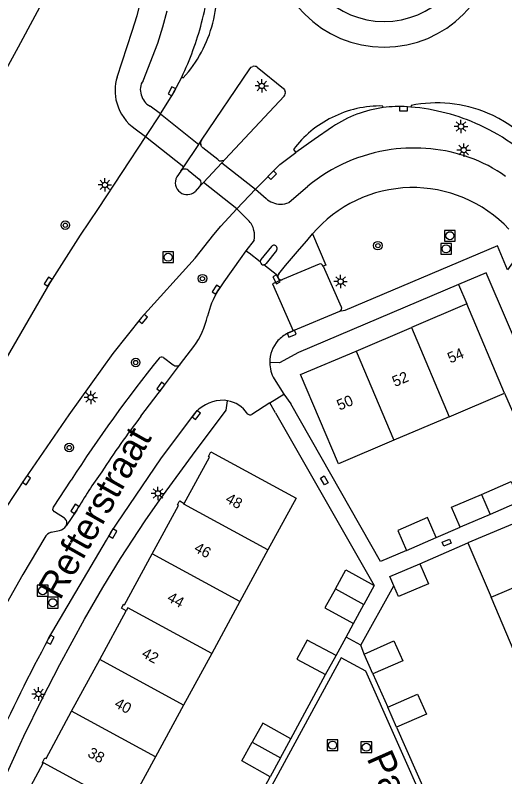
# Model space of a CAD drawing. Extents: x 136000 to 138005, y 398500 to 400500.
# Drawn here: x 137340.7 to 137386.2, y 399761.3 to 399832.1 of the extents above; entities that cross this region are included whole.
import ezdxf

# ---------------------------------------------------------------- set-up
doc = ezdxf.new("R2010")
doc.units = 0
for name, color, linetype in [('gg-afsc-hekwerk', 7, 'Continuous'), ('gg-afsc-muur', 7, 'Continuous'), ('gg-anno-huisnummerreeks BGT', 7, 'Continuous'), ('gg-anno-openbare ruimte label', 7, 'Continuous'), ('gg-bbg-bijgebouw', 7, 'Continuous'), ('gg-bbg-hoofdgebouw', 7, 'Continuous'), ('gg-bbg-tussenscheiding', 7, 'Continuous'), ('gg-knt-verharding', 7, 'Continuous'), ('gg-knt-verharding nz', 7, 'Continuous'), ('gt-grn-groengrens', 7, 'Continuous'), ('gt-symb-boom', 7, 'Continuous'), ('gt-symb-kolk', 7, 'Continuous'), ('gt-symb-kolk center center', 7, 'Continuous'), ('gt-symb-lichtmast', 7, 'Continuous'), ('gt-symb-rioolschacht', 7, 'Continuous'), ('gx-grn-maaiveld', 7, 'Continuous')]:
    doc.layers.add(name, color=color, linetype=linetype)

# ---------------------------------------------------------------- blocks, each defined once
blk = doc.blocks.new('gt0-KOLKCC')
at = {"layer": 'gt-symb-kolk center center'}
blk.add_lwpolyline([(-0.375, 0.2), (0.375, 0.2), (0.375, -0.2), (-0.375, -0.2)], close=True, dxfattribs=at)
blk = doc.blocks.new('gt0-RS')
at = {"layer": 'gt-symb-rioolschacht'}
blk.add_lwpolyline([(-0.5, -0.5), (0.5, -0.5), (0.5, 0.5), (-0.5, 0.5)], close=True, dxfattribs=at)
blk.add_circle((0, 0), 0.375, dxfattribs=at)
blk = doc.blocks.new('gt0-LMAST')
at = {"layer": 'gt-symb-lichtmast'}
for p, q in [((-0.182, 0.173), (-0.447, 0.438)), ((-0.005, 0.246), (-0.005, 0.621)), ((0.172, 0.173), (0.437, 0.438)), ((-0.255, -0.004), (-0.63, -0.004)), ((-0.182, -0.181), (-0.447, -0.446)), ((-0.005, -0.254), (-0.005, -0.629)), ((0.437, -0.446), (0.172, -0.181)), ((0.245, -0.004), (0.62, -0.004))]:
    blk.add_line(p, q, dxfattribs=at)
blk.add_circle((-0.005, -0.004), 0.25, dxfattribs=at)
blk = doc.blocks.new('gt0-KOLK')
at = {"layer": 'gt-symb-kolk'}
blk.add_lwpolyline([(0, 0), (0.375, 0), (0.375, 0.4), (-0.375, 0.4), (-0.375, 0), (0, 0)], dxfattribs=at)
blk = doc.blocks.new('gt0-BOOM')
at = {"layer": 'gt-symb-boom'}
for radius in [0.4, 0.2]:
    blk.add_circle((0, 0), radius, dxfattribs=at)

msp = doc.modelspace()

# ---------------------------------------------------------------- linework, layer by layer
at = {"layer": 'gg-afsc-hekwerk'}
for p, q in [((137364.939, 399795.179), (137374.116, 399779.131)), ((137379.878, 399783.582), (137382.106, 399784.542)), ((137378.352, 399781.141), (137382.822, 399783.078)), ((137372.859, 399773.571), (137375.935, 399779.105)), ((137371.486, 399774.323), (137372.182, 399775.594)), ((137370.553, 399772.619), (137371.486, 399774.323)), ((137373.173, 399772.757), (137372.859, 399773.571))]:
    msp.add_line(p, q, dxfattribs=at)
msp.add_lwpolyline([(137377.103, 399782.38), (137374.678, 399781.37), (137366.348, 399796.013)], dxfattribs=at)
at = {"layer": 'gg-afsc-muur'}
msp.add_line((137386.234, 399797.006), (137390.116, 399787.966), dxfattribs=at)
at = {"layer": 'gg-bbg-bijgebouw'}
for p, q in [((137387.639, 399786.931), (137384.873, 399785.737)), ((137384.873, 399785.737), (137382.106, 399784.542)), ((137379.878, 399783.582), (137379.071, 399785.445)), ((137377.103, 399782.38), (137379.878, 399783.582)), ((137374.116, 399779.131), (137373.149, 399777.363)), ((137372.182, 399775.594), (137373.149, 399777.363)), ((137366.911, 399772.267), (137369.591, 399770.843)), ((137369.591, 399770.843), (137370.553, 399772.619)), ((137373.992, 399770.901), (137373.173, 399772.757)), ((137376.176, 399765.951), (137375.357, 399767.809)), ((137365.397, 399763.121), (137366.357, 399764.887)), ((137365.397, 399763.121), (137364.437, 399761.355))]:
    msp.add_line(p, q, dxfattribs=at)
for points in [[(137384.07, 399787.597), (137386.837, 399788.789), (137387.639, 399786.931)], [(137382.106, 399784.542), (137381.302, 399786.404), (137384.07, 399787.597)], [(137379.071, 399785.445), (137376.294, 399784.242), (137377.103, 399782.38)], [(137375.935, 399779.105), (137375.572, 399779.959), (137378.352, 399781.141)], [(137378.352, 399781.141), (137379.147, 399779.271), (137376.367, 399778.089), (137375.935, 399779.105)], [(137370.493, 399778.815), (137371.456, 399780.585), (137374.116, 399779.131)], [(137370.493, 399778.815), (137369.529, 399777.044), (137372.182, 399775.594)], [(137370.553, 399772.619), (137367.859, 399774.051), (137366.911, 399772.267)], [(137373.173, 399772.757), (137375.932, 399773.974), (137376.756, 399772.12), (137373.992, 399770.901)], [(137375.357, 399767.809), (137378.129, 399769.031), (137378.954, 399767.176), (137376.176, 399765.951)], [(137366.357, 399764.887), (137363.739, 399766.334), (137362.767, 399764.575)], [(137364.437, 399761.355), (137361.795, 399762.815), (137362.767, 399764.575)]]:
    msp.add_lwpolyline(points, dxfattribs=at)
at = {"layer": 'gg-bbg-hoofdgebouw'}
for p, q in [((137382.708, 399805.296), (137377.56, 399803.107)), ((137386.234, 399797.006), (137382.708, 399805.296)), ((137372.413, 399800.917), (137377.56, 399803.107)), ((137381.087, 399794.814), (137386.234, 399797.006)), ((137381.087, 399794.814), (137375.941, 399792.622)), ((137391.091, 399786.598), (137382.822, 399783.078)), ((137382.822, 399783.078), (137384.975, 399778.033)), ((137364.224, 399782.435), (137361.611, 399777.628)), ((137387.128, 399772.989), (137384.975, 399778.033)), ((137361.611, 399777.628), (137358.997, 399772.82)), ((137348.585, 399772.252), (137351.038, 399776.769)), ((137345.973, 399767.444), (137348.585, 399772.252)), ((137358.997, 399772.82), (137356.384, 399768.013)), ((137356.384, 399768.013), (137353.77, 399763.205)), ((137353.77, 399763.205), (137351.156, 399758.397)), ((137340.746, 399757.828), (137343.338, 399762.599))]:
    msp.add_line(p, q, dxfattribs=at)
for points in [[(137375.941, 399792.622), (137370.794, 399790.43), (137367.265, 399798.728), (137372.413, 399800.917)], [(137356.426, 399786.756), (137358.798, 399791.056), (137358.696, 399791.109), (137358.929, 399791.557), (137366.838, 399787.243), (137364.224, 399782.435)], [(137355.977, 399786.919), (137356.018, 399786.99), (137356.426, 399786.756)], [(137353.46, 399782.059), (137355.902, 399786.558), (137355.803, 399786.615), (137355.977, 399786.919)], [(137350.755, 399777.301), (137350.802, 399777.387), (137350.896, 399777.335), (137353.46, 399782.059)], [(137351.038, 399776.769), (137350.596, 399777.011), (137350.755, 399777.301)], [(137343.259, 399762.69), (137343.489, 399763.111), (137343.589, 399763.056), (137345.973, 399767.444)], [(137343.338, 399762.599), (137343.239, 399762.653), (137343.259, 399762.69)]]:
    msp.add_lwpolyline(points, dxfattribs=at)
at = {"layer": 'gg-bbg-tussenscheiding'}
for p, q in [((137377.56, 399803.107), (137381.087, 399794.814)), ((137372.413, 399800.917), (137375.941, 399792.622)), ((137384.07, 399787.597), (137384.873, 399785.737)), ((137361.611, 399777.628), (137353.46, 399782.059)), ((137370.493, 399778.815), (137373.149, 399777.363)), ((137356.384, 399768.013), (137348.585, 399772.252)), ((137353.77, 399763.205), (137345.973, 399767.444)), ((137362.767, 399764.575), (137365.397, 399763.121))]:
    msp.add_line(p, q, dxfattribs=at)
for points in [[(137364.224, 399782.435), (137356.392, 399786.693), (137356.426, 399786.756)], [(137384.975, 399778.033), (137393.144, 399781.52), (137393.122, 399781.57)], [(137358.997, 399772.82), (137351.197, 399777.061), (137351.038, 399776.769)], [(137351.156, 399758.397), (137343.358, 399762.636), (137343.338, 399762.599)]]:
    msp.add_lwpolyline(points, dxfattribs=at)
at = {"layer": 'gg-knt-verharding'}
for p, q in [((137356.21, 399826.388), (137356.351, 399826.315)), ((137365.739, 399824.616), (137360.251, 399818.74)), ((137354.248, 399822.962), (137353.268, 399823.669)), ((137374.94, 399823.546), (137374.916, 399823.692)), ((137377.502, 399823.599), (137377.185, 399823.623)), ((137377.53, 399823.733), (137377.502, 399823.599)), ((137351.892, 399821.562), (137352.855, 399820.848)), ((137352.855, 399820.848), (137348.441, 399814.178)), ((137366.602, 399819.652), (137366.805, 399819.373)), ((137356.12, 399817.64), (137355.754, 399817.101)), ((137357.861, 399816.202), (137357.448, 399815.748)), ((137366.182, 399814.722), (137367.942, 399816.243)), ((137363.073, 399815.97), (137364.045, 399815.102)), ((137361.347, 399814.124), (137362.398, 399813.086)), ((137362.942, 399811.218), (137362.178, 399810.22)), ((137363.514, 399809.199), (137362.481, 399810.003)), ((137365.144, 399807.906), (137363.85, 399808.934)), ((137368.989, 399809.002), (137365.587, 399807.553)), ((137371.382, 399804.677), (137370.866, 399804.607)), ((137370.866, 399804.607), (137366.569, 399802.802)), ((137356.103, 399799.714), (137357.325, 399801.327)), ((137354.502, 399800.315), (137355.4, 399799.649)), ((137364.81, 399798.33), (137365.688, 399796.91)), ((137364.401, 399796.116), (137365.688, 399796.91)), ((137365.688, 399796.91), (137366.348, 399796.013)), ((137360.475, 399796.303), (137360.15, 399796.342)), ((137364.401, 399796.116), (137362.74, 399795.026)), ((137364.939, 399795.179), (137364.401, 399796.116)), ((137344.078, 399784.071), (137344.838, 399784.248)), ((137366.357, 399764.887), (137369.591, 399770.843)), ((137373.992, 399770.901), (137375.357, 399767.809)), ((137376.176, 399765.951), (137378.924, 399759.745)), ((137361.208, 399755.392), (137364.437, 399761.355))]:
    msp.add_line(p, q, dxfattribs=at)
for points in [[(137350.192, 399826.384), (137351.606, 399830.659), (137352.06, 399832.114), (137352.446, 399833.589)], [(137352.608, 399826.046), (137353.99, 399829.548), (137354.445, 399831.038), (137354.842, 399832.545)], [(137358.046, 399820.507), (137362.533, 399827.163), (137362.659, 399827.295), (137362.825, 399827.372)], [(137363.216, 399827.303), (137365.663, 399825.333), (137365.774, 399825.2), (137365.835, 399825.038)], [(137354.248, 399822.962), (137355.231, 399824.532), (137355.737, 399825.449), (137356.21, 399826.388)], [(137370.235, 399821.768), (137368.507, 399820.59), (137366.805, 399819.373)], [(137359.551, 399818.711), (137358.18, 399819.816), (137358.054, 399819.94), (137357.979, 399820.1)], [(137363.073, 399815.97), (137365.318, 399818.261), (137366.805, 399819.373)], [(137360.251, 399818.74), (137360.108, 399818.635), (137359.937, 399818.587)], [(137356.801, 399817.729), (137357.843, 399816.904), (137357.955, 399816.748), (137357.999, 399816.56), (137357.966, 399816.367), (137357.861, 399816.202)], [(137348.441, 399814.178), (137346.764, 399811.687), (137343.957, 399807.261), (137338.799, 399798.413), (137334.546, 399791.311), (137330.904, 399785.079), (137328.498, 399780.402), (137326.19, 399775.733), (137322.123, 399766.315), (137318.903, 399757.669), (137317.297, 399752.666), (137315.145, 399745.764), (137312.081, 399737.011), (137309.148, 399729.339), (137305.148, 399719.904), (137302.522, 399714.222), (137297.565, 399704.373), (137297.434, 399704.173)], [(137357.443, 399809.546), (137359.208, 399811.756), (137359.857, 399812.527), (137361.347, 399814.124)], [(137365.23, 399808.085), (137365.868, 399808.86), (137367.171, 399810.395), (137367.837, 399811.148), (137368.361, 399811.807)], [(137368.361, 399811.807), (137369.592, 399808.896), (137369.369, 399808.802)], [(137364.554, 399810.63), (137363.577, 399809.425), (137363.523, 399809.318), (137363.514, 399809.199)], [(137388.172, 399810.472), (137387.736, 399809.868), (137387.597, 399809.972), (137386.498, 399808.464), (137385.579, 399810.703), (137371.382, 399804.677)], [(137362.178, 399810.22), (137361.629, 399809.503), (137360.109, 399807.337), (137359.578, 399806.508)], [(137362.481, 399810.003), (137362.417, 399810.053), (137362.178, 399810.22)], [(137365.02, 399810.265), (137364.054, 399809.048), (137363.964, 399808.971), (137363.85, 399808.934)], [(137357.443, 399809.546), (137352.475, 399804.028), (137349.804, 399800.695), (137345.702, 399794.998), (137341.62, 399789.028), (137339.837, 399786.314), (137338.347, 399783.671), (137335.356, 399778.25), (137333.766, 399775.385), (137331.951, 399771.825), (137330.668, 399769.076), (137329.45, 399766.33), (137328.217, 399763.357), (137325.905, 399757.558), (137325.572, 399756.589)], [(137369.369, 399808.802), (137371.041, 399805.015), (137371.066, 399804.924), (137371.045, 399804.779), (137370.97, 399804.685), (137370.866, 399804.607)], [(137392.722, 399789.069), (137384.519, 399808.192), (137381.942, 399807.096)], [(137381.942, 399807.096), (137367.057, 399800.768), (137365.286, 399799.835), (137364.39, 399799.846)], [(137366.059, 399802.574), (137366.347, 399802.715), (137366.569, 399802.802)], [(137336.023, 399751.77), (137337.946, 399756.875), (137339.71, 399761.085), (137341.178, 399764.383), (137341.522, 399765.111), (137343.234, 399768.599), (137344.875, 399771.79), (137347.177, 399775.992), (137348.877, 399778.942), (137350.515, 399781.625), (137352.819, 399785.136), (137354.173, 399787.082), (137357.209, 399791.253), (137360.34, 399795.418), (137360.475, 399796.303)], [(137343.831, 399774.187), (137349.219, 399783.35), (137349.629, 399784.061), (137354.259, 399790.897), (137357.396, 399795.092), (137357.54, 399795.271)], [(137345.303, 399785.375), (137344.37, 399785.976), (137344.239, 399786.172), (137344.241, 399786.312), (137344.278, 399786.395), (137345.922, 399788.914)], [(137343.467, 399783.595), (137341.447, 399780.137), (137339.364, 399776.451), (137336.944, 399771.819), (137336.17, 399770.257)], [(137344.219, 399694.108), (137345.594, 399696.727), (137345.746, 399697.155), (137348.696, 399706.353), (137351.205, 399713.998), (137353.709, 399715.088), (137385.95, 399729.37), (137390.875, 399731.562), (137381.907, 399751.837), (137373.339, 399771.166), (137371.025, 399772.411), (137355.931, 399744.625), (137347.832, 399719.765), (137343.965, 399707.857), (137341.19, 399699.351), (137341.071, 399699.014), (137339.756, 399696.499)]]:
    msp.add_lwpolyline(points, dxfattribs=at)
for centre, radius, start, end in [((137375.024, 399839.591), 10.431, 180.00549, 0.00549), ((137375.027, 399839.565), 8.015, 180.01072, 0.01072), ((137331.167, 399838.414), 27.784, 345.43297, 357.37612), ((137347.491, 399834.375), 11.979, 345.63761, 13.42623), ((137331.063, 399838.465), 27.897, 334.34748, 345.38526), ((137347.546, 399834.349), 11.92, 317.62111, 345.69416), ((137362.943, 399826.898), 0.488, 56.0058, 103.97824), ((137354.329, 399825.136), 4.321, 163.20792, 195.55433), ((137353.825, 399825.221), 1.47, 145.86135, 199.38404), ((137354.024, 399825.115), 1.632, 193.53246, 242.38136), ((137365.314, 399824.935), 0.531, 323.13237, 11.23562), ((137354.332, 399825.13), 4.323, 195.47292, 235.63384), ((137379.977, 399812.045), 11.942, 67.0358, 101.82409), ((137374.664, 399813.846), 9.849, 88.53258, 117.06025), ((137376.446, 399812.448), 11.2, 97.72559, 123.67715), ((137376.444, 399812.459), 11.188, 86.20292, 97.72586), ((137375.878, 399804.362), 19.306, 65.34145, 85.17317), ((137374.43, 399813.843), 9.748, 115.8276, 143.42062), ((137379.99, 399812.029), 11.951, 22.11509, 67.12323), ((137375.919, 399804.47), 19.189, 42.70022, 65.32003), ((137358.466, 399820.229), 0.504, 146.49071, 194.813), ((137377.798, 399804.307), 15.479, 97.88265, 129.54779), ((137377.811, 399804.333), 15.456, 70.59124, 97.94389), ((137378.549, 399806.397), 13.264, 54.14596, 70.63579), ((137359.887, 399819.094), 0.51, 228.7478, 275.63364), ((137356.498, 399817.373), 0.462, 98.03273, 144.75232), ((137356.502, 399817.366), 0.47, 50.54461, 98.47142), ((137356.702, 399816.552), 1.096, 149.95323, 233.65049), ((137377.689, 399803.849), 12.261, 43.13949, 139.53122), ((137356.703, 399816.553), 1.096, 233.61331, 312.7873), ((137365.405, 399816.567), 1.999, 227.12572, 269.41898), ((137365.413, 399816.565), 1.997, 269.21004, 292.66232), ((137360.935, 399811.649), 2.05, 13.58287, 44.47538), ((137360.917, 399811.644), 2.069, 348.13032, 13.6267), ((137364.79, 399810.452), 0.296, 320.83669, 143.02282), ((137363.816, 399809.236), 0.304, 187.01906, 276.45592), ((137369.075, 399808.704), 0.31, 18.42393, 106.05898), ((137365.469, 399807.86), 0.329, 171.90256, 290.99898), ((137365.468, 399807.86), 0.328, 136.70036, 171.97601), ((137365.581, 399802.673), 7.123, 147.42904, 167.93604), ((137350.986, 399805.922), 7.829, 324.0593, 347.00712), ((137368.361, 399798.534), 4.65, 119.67468, 133.63942), ((137367.449, 399799.879), 3.059, 138.66467, 180.60909), ((137457.159, 399717.261), 132.317, 141.16086, 147.2126), ((137354.337, 399800.068), 0.297, 56.24151, 144.14456), ((137367.456, 399799.879), 3.066, 180.61926, 210.35098), ((137355.721, 399800.013), 0.485, 228.61132, 321.95387), ((137360.039, 399792.897), 3.447, 88.1534, 136.46768), ((137359.977, 399793.541), 2.807, 34.23578, 79.77398), ((137362.582, 399795.374), 0.382, 221.63192, 294.40832), ((137345.042, 399784.955), 0.495, 326.13462, 58.18979), ((137344.708, 399785.088), 0.85, 278.80094, 331.2456), ((137344.366, 399783.071), 1.04, 106.06297, 149.77783), ((137480.908, 399699.649), 156.032, 151.4642, 159.80542)]:
    msp.add_arc(centre, radius, start, end, dxfattribs=at)
at = {"layer": 'gg-knt-verharding nz'}
for p, q in [((137354.248, 399822.962), (137352.855, 399820.848)), ((137354.248, 399822.962), (137357.792, 399820.127)), ((137352.855, 399820.848), (137356.401, 399818.045)), ((137357.792, 399820.127), (137358.046, 399820.507)), ((137356.401, 399818.045), (137357.792, 399820.127)), ((137359.939, 399818.409), (137358.232, 399816.596)), ((137360.251, 399818.74), (137359.939, 399818.409)), ((137359.939, 399818.409), (137363.073, 399815.97)), ((137356.12, 399817.64), (137356.401, 399818.045)), ((137358.232, 399816.596), (137357.861, 399816.202)), ((137361.347, 399814.124), (137358.232, 399816.596)), ((137361.347, 399814.124), (137363.073, 399815.97)), ((137346.443, 399786.142), (137345.453, 399784.679)), ((137372.859, 399773.571), (137371.486, 399774.323))]:
    msp.add_line(p, q, dxfattribs=at)
for points in [[(137365.587, 399807.553), (137364.639, 399807.157), (137366.569, 399802.802)], [(137352.42, 399794.857), (137354.425, 399797.485), (137356.103, 399799.714)]]:
    msp.add_lwpolyline(points, dxfattribs=at)
for centre, radius, start, end in [((137417.764, 399744.659), 82.399, 142.46797, 146.85963), ((137393.922, 399757.709), 55.341, 144.67795, 149.08466)]:
    msp.add_arc(centre, radius, start, end, dxfattribs=at)
at = {"layer": 'gt-grn-groengrens'}
msp.add_line((137381.942, 399807.096), (137382.708, 399805.296), dxfattribs=at)
at = {"layer": 'gx-grn-maaiveld'}
msp.add_lwpolyline([(137317.053, 399785.657), (137318.127, 399787.484), (137319.905, 399790.479), (137341.038, 399829.203), (137355.184, 399855.558), (137358.899, 399863.051), (137360.979, 399866.903)], dxfattribs=at)

# ---------------------------------------------------------------- block references
at = {"layer": 'gt-symb-boom'}
for p in [(137345.385, 399812.609), (137374.452, 399810.712), (137358.128, 399807.646), (137351.927, 399799.851), (137345.754, 399791.943)]:
    msp.add_blockref('gt0-BOOM', p, dxfattribs=at)
at = {"layer": 'gt-symb-kolk'}
for p, rotation in [((137355.475, 399824.963), 61.637486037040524), ((137376.837, 399823.643), 178.06288791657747), ((137364.483, 399817.409), -134.41793142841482), ((137343.957, 399807.261), 58.34703331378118), ((137365.201, 399807.67), 117.2507631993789), ((137359.578, 399806.508), 57.3753195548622), ((137352.475, 399804.028), -129.88616308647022), ((137366.347, 399802.715), -156.65942067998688), ((137354.425, 399797.485), 53.94355511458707), ((137357.396, 399795.092), -126.78919941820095), ((137341.62, 399789.028), -124.46446914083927), ((137346.443, 399786.142), 56.873963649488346), ((137349.629, 399784.061), -119.93405487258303), ((137343.831, 399774.187), -119.1933421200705)]:
    msp.add_blockref('gt0-KOLK', p, dxfattribs=dict(at, rotation=rotation))
at = {"layer": 'gt-symb-kolk center center'}
for p, rotation in [((137369.466, 399788.897), -59.29919326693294), ((137380.835, 399783.112), 22.74401461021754)]:
    msp.add_blockref('gt0-KOLKCC', p, dxfattribs=dict(at, rotation=rotation))
at = {"layer": 'gt-symb-lichtmast'}
for p in [(137363.655, 399825.563), (137382.178, 399821.792), (137382.432, 399819.602), (137349.066, 399816.363), (137370.984, 399807.382), (137347.753, 399796.613), (137353.999, 399787.687), (137342.895, 399769.044)]:
    msp.add_blockref('gt0-LMAST', p, dxfattribs=at)
at = {"layer": 'gt-symb-rioolschacht'}
for p in [(137381.144, 399811.637), (137380.787, 399810.416), (137354.949, 399809.633), (137343.275, 399778.645), (137344.213, 399777.527), (137370.237, 399764.287), (137373.369, 399764.091)]:
    msp.add_blockref('gt0-RS', p, dxfattribs=at)

# ---------------------------------------------------------------- texts
at = {"layer": 'gg-anno-huisnummerreeks BGT'}
for s, rotation, p in [('54', 23, (137381.18, 399799.756)), ('52', 23, (137376.034, 399797.567)), ('50', 23, (137370.885, 399795.377)), ('48', 331.1, (137360.193, 399786.911)), ('46', 331.5, (137357.275, 399782.332)), ('44', 331.5, (137354.772, 399777.721)), ('42', 331.5, (137352.405, 399772.534)), ('40', 331.5, (137349.872, 399767.871)), ('38', 331.5, (137347.374, 399763.272))]:
    msp.add_text(s, height=1, rotation=rotation, dxfattribs=at).set_placement(p)
at = {"layer": 'gg-anno-openbare ruimte label'}
for s, rotation, p in [('Refterstraat', 60.6, (137344.89, 399777.674)), ('Paramentenstraat', 293.8, (137373.373, 399763.079))]:
    msp.add_text(s, height=2.5, rotation=rotation, dxfattribs=at).set_placement(p)

doc.saveas('drawing.dxf')
